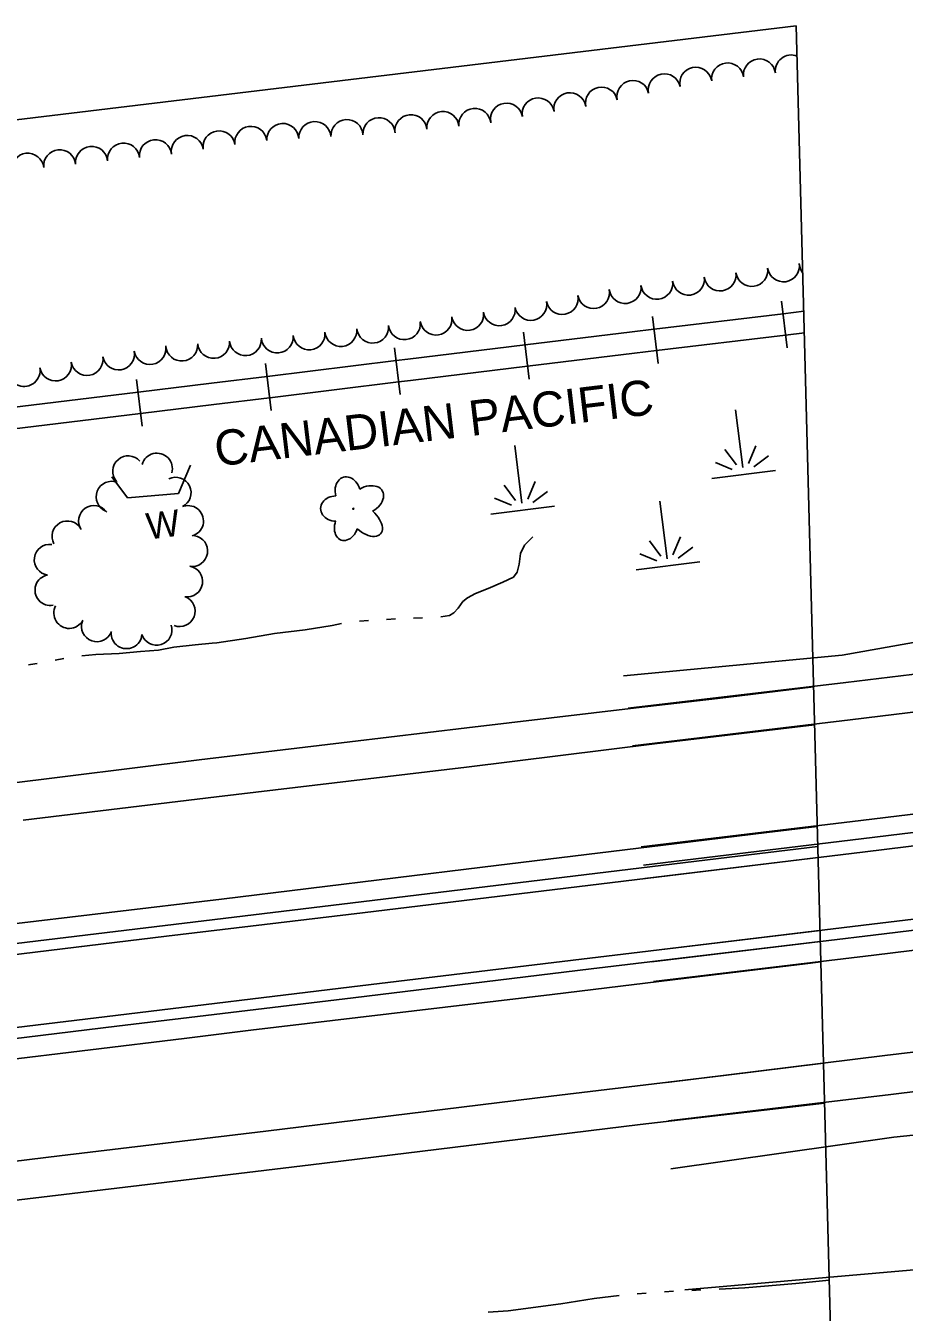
# Model space of a CAD drawing. Extents: x 589250 to 1188077, y 162953 to 363065.
# Drawn here: x 596866.9 to 597066.6, y 175088.6 to 175381.2 of the extents above; entities that cross this region are included whole.
import ezdxf

# ---------------------------------------------------------------- set-up
doc = ezdxf.new("R2010")
doc.units = 0
for name, color, linetype in [('E_ALI_CL', 7, 'Continuous'), ('E_LAND_TreeLine_P', 7, 'Continuous'), ('E_LAND_Vegetation', 7, 'Continuous'), ('E_MAP_Limits', 7, 'Continuous'), ('E_RDWY', 7, 'Continuous'), ('E_RDWY_AsphConc', 7, 'Continuous'), ('E_RDWY_C_and_G', 7, 'Continuous'), ('E_RDWY_Gravel', 7, 'Continuous'), ('E_RR_P', 7, 'Continuous'), ('E_RR_Text', 7, 'Continuous'), ('E_WAL', 7, 'Continuous'), ('E_WAL_Text', 7, 'Continuous'), ('E_WTR_Edge', 7, 'Continuous'), ('E_WTR_FlowLine', 7, 'Continuous'), ('E_WTR_Wetland', 7, 'Continuous')]:
    doc.layers.add(name, color=color, linetype=linetype)

# ---------------------------------------------------------------- blocks, each defined once
blk = doc.blocks.new('POINT_DISPLAY')
blk.add_line((0, 0), (0, 0))

msp = doc.modelspace()

# ---------------------------------------------------------------- linework, layer by layer
at = {"layer": 'E_ALI_CL'}
for points in [[(597869.1, 175298.85), (597817.5, 175292.79), (597771.25, 175287.08), (597721.2, 175281.09), (597667.04, 175274.41), (597616.86, 175268.02), (597562.72, 175261.66), (597515.54, 175256.12), (597463.53, 175249.67), (597413.59, 175243.66), (597362.53, 175237.51), (597311.29, 175231.16), (597257.01, 175224.56), (597245.23, 175223.17), (597217.63, 175219.72), (597206.87, 175218.49), (597157, 175212.52), (597107.25, 175206.53), (597056.77, 175200.38), (597006.8, 175194.43)], [(597872.84, 175268.46), (597821.33, 175262.28), (597774.2, 175256.23), (597721.14, 175250.05), (597668.91, 175243.5), (597620.19, 175237.73), (597566.77, 175231.28), (597518.02, 175225.65), (597466.89, 175219.33), (597439.71, 175216.2), (597430.45, 175215.04), (597419.68, 175213.73), (597366.91, 175207.14), (597313.73, 175200.77), (597260.15, 175194.24), (597240.54, 175191.93), (597221.64, 175189.19), (597210.51, 175188.13), (597160.53, 175182.05), (597110.39, 175176.01), (597059.76, 175169.8), (597009.63, 175163.8)]]:
    msp.add_lwpolyline(points, dxfattribs=at)
at = {"layer": 'E_LAND_TreeLine_P'}
for centre, radius, start, end in [((597026.47, 175369.05), 3.65, 7.1618, 187.1618), ((597033.71, 175369.96), 3.65, 7.1618, 187.1618), ((597040.96, 175370.87), 3.65, 68.8326, 187.1618), ((597012.08, 175366.58), 3.65, 11.9492, 191.9492), ((597019.23, 175368.09), 3.65, 11.9492, 191.9492), ((596997.8, 175363.56), 3.65, 11.9492, 191.9492), ((597004.94, 175365.07), 3.65, 11.9492, 191.9492), ((596976.2, 175359.9), 3.65, 9.4236, 189.4236), ((596983.4, 175361.1), 3.65, 9.4236, 189.4236), ((596990.61, 175362.29), 3.65, 9.4236, 189.4236), ((596947.19, 175356.6), 3.65, 3.4566, 183.4566), ((596954.46, 175357.29), 3.65, 5.5964, 185.5964), ((596961.73, 175358), 3.65, 5.5964, 185.5964), ((596968.99, 175358.72), 3.65, 5.5964, 185.5964), ((596918.05, 175354.64), 3.65, 8.146, 188.146), ((596925.32, 175355.28), 3.65, 3.4566, 183.4566), ((596932.61, 175355.72), 3.65, 3.4566, 183.4566), ((596939.9, 175356.16), 3.65, 3.4566, 183.4566), ((596889.1, 175350.84), 3.65, 6.0101, 186.0101), ((596896.36, 175351.6), 3.65, 6.0101, 186.0101), ((596903.6, 175352.57), 3.65, 8.146, 188.146), ((596910.83, 175353.6), 3.65, 8.146, 188.146), ((596867.31, 175348.52), 3.65, 6.3047, 186.3047), ((596874.57, 175349.31), 3.65, 6.0101, 186.0101), ((596881.84, 175350.07), 3.65, 6.0101, 186.0101), ((597031.97, 175325.51), 3.63, 188.1986, 8.1986), ((597039.16, 175326.55), 3.63, 188.1986, 8.1986), ((597046.4, 175327.17), 3.63, 184.7933, 218.8407), ((597010.36, 175322.58), 3.63, 187.4497, 7.4497), ((597017.57, 175323.52), 3.63, 187.4497, 7.4497), ((597024.77, 175324.48), 3.63, 188.1986, 8.1986), ((596988.85, 175319.13), 3.63, 190.6399, 10.6399), ((596995.99, 175320.47), 3.63, 190.6399, 10.6399), ((597003.16, 175321.63), 3.63, 187.4497, 7.4497), ((596974.54, 175316.57), 3.63, 188.446, 8.446), ((596981.7, 175317.78), 3.63, 190.6399, 10.6399), ((596952.97, 175313.39), 3.63, 186.0356, 6.0356), ((596960.16, 175314.44), 3.63, 188.446, 8.446), ((596967.35, 175315.5), 3.63, 188.446, 8.446), ((596924.06, 175310.38), 3.63, 184.847, 4.847), ((596931.29, 175311.1), 3.63, 186.0356, 6.0356), ((596938.52, 175311.86), 3.63, 186.0356, 6.0356), ((596945.75, 175312.62), 3.63, 186.0356, 6.0356), ((596895.12, 175307.76), 3.63, 189.9323, 9.9323), ((596902.34, 175308.54), 3.63, 184.847, 4.847), ((596909.58, 175309.15), 3.63, 184.847, 4.847), ((596916.82, 175309.76), 3.63, 184.847, 4.847), ((596880.8, 175305.26), 3.63, 189.9323, 9.9323), ((596887.96, 175306.51), 3.63, 189.9323, 9.9323), ((596866.49, 175302.75), 3.63, 190.0767, 10.0767), ((596873.64, 175304), 3.63, 189.9323, 9.9323), ((596890.17, 175279.83), 3.52, 41.2573, 221.2573), ((596896.69, 175280.43), 3.52, 343.7901, 163.7901), ((596900.94, 175274.96), 3.52, 296.0939, 116.0939), ((596886.38, 175274.03), 3.52, 68.4289, 248.4289), ((596882.38, 175268.55), 3.5, 34.5829, 214.5829), ((596903.76, 175268.52), 3.52, 285.8242, 105.8242), ((596876.33, 175265.04), 3.5, 29.1302, 209.1302), ((596904.7, 175261.7), 3.52, 260.9797, 80.9797), ((596872.29, 175259.7), 3.5, 82.051, 262.051), ((596903.59, 175254.77), 3.5, 260.8122, 80.8122), ((596872.46, 175252.8), 3.5, 101.0683, 281.0683), ((596876.74, 175247.6), 3.5, 151.7447, 331.7447), ((596901.88, 175248.02), 3.5, 248.4134, 68.4134), ((596883.04, 175244.58), 3.5, 160.2184, 340.2184), ((596889.79, 175242.99), 3.5, 175.9657, 355.9657), ((596896.61, 175243.78), 3.5, 197.8203, 17.8203)]:
    msp.add_arc(centre, radius, start, end, dxfattribs=at)
at = {"layer": 'E_LAND_Vegetation'}
msp.add_circle((596941.35, 175271.31), 0.128, dxfattribs=at)
for centre, major_axis, ratio in [((596940.11, 175275.01), (1.01, -3.47), 0.782863), ((596944.29, 175273.27), (-3.66, -2.11), 0.691916), ((596937.37, 175271.35), (3.45, -0.03), 0.832022), ((596944, 175268.75), (-3.56, 3.15), 0.560249), ((596939.79, 175267.61), (1.21, 3.42), 0.716896)]:
    msp.add_ellipse(centre, major_axis=major_axis, ratio=ratio, start_param=1.570796, end_param=4.712389, dxfattribs=at)
at = {"layer": 'E_MAP_Limits'}
for p in [(596485.02, 175314.06), (597051.09, 175038.13)]:
    msp.add_line(p, (597042.09, 175381.16), dxfattribs=at)
at = {"layer": 'E_RDWY'}
for p, q in [((597009.87, 175217.85), (597046.26, 175222.14)), ((597009.87, 175217.85), (597046.26, 175222.14)), ((596967.07, 175212.57), (597009.87, 175217.85)), ((596910.21, 175205.78), (596967.07, 175212.57)), ((596866.26, 175200.51), (596910.21, 175205.78)), ((597035.42, 175197.69), (597014.9, 175195.16)), ((597035.42, 175197.69), (597014.9, 175195.16)), ((597035.42, 175197.69), (597014.9, 175195.16)), ((597035.42, 175197.69), (597014.9, 175195.16)), ((597046.87, 175199.04), (597035.42, 175197.69)), ((597046.87, 175199.04), (597035.42, 175197.69)), ((597046.87, 175199.04), (597035.42, 175197.69)), ((597014.9, 175195.16), (596970.71, 175189.83)), ((596970.71, 175189.83), (596911.36, 175182.56)), ((596911.36, 175182.56), (596856.64, 175176)), ((597023.3, 175165.34), (597044.09, 175167.83)), ((597023.3, 175165.34), (597044.09, 175167.83)), ((597044.09, 175167.83), (597047.68, 175168.26)), ((597044.09, 175167.83), (597047.68, 175168.26)), ((597044.09, 175167.83), (597047.68, 175168.26)), ((596986.61, 175160.86), (597023.3, 175165.34)), ((596918.03, 175152.72), (596986.61, 175160.86)), ((596902.87, 175150.84), (596918.03, 175152.72)), ((596852.47, 175144.72), (596902.87, 175150.84)), ((597048.28, 175145.2), (597025.62, 175142.46)), ((597048.28, 175145.2), (597025.62, 175142.46)), ((597048.28, 175145.2), (597025.62, 175142.46)), ((597025.62, 175142.46), (596986.32, 175137.69)), ((596986.32, 175137.69), (596921.49, 175129.78)), ((596921.49, 175129.78), (596874.56, 175124.15)), ((596874.56, 175124.15), (596847.06, 175120.81))]:
    msp.add_line(p, q, dxfattribs=at)
for points in [[(597866.66, 175322.08), (597814.17, 175315.67), (597768.12, 175310.16), (597717.49, 175303.95), (597664.93, 175297.58), (597614.18, 175291.36), (597561.93, 175284.99), (597512.15, 175279.01), (597460.23, 175272.65), (597411.35, 175266.82), (597359.86, 175260.56), (597308.94, 175254.44), (597254.57, 175247.6), (597203.18, 175241.49), (597154.2, 175235.46), (597104.62, 175229.42), (597054.36, 175223.33), (597004.82, 175217.42)], [(597875.04, 175245.29), (597826.19, 175239.5), (597776.39, 175233.25), (597724.06, 175226.98), (597672.21, 175220.83), (597622.97, 175214.86), (597570.97, 175208.54), (597521.23, 175202.49), (597469.31, 175196.2), (597421.3, 175190.36), (597370.26, 175184.19), (597312.9, 175177.48), (597263.31, 175171.08), (597211.9, 175165.17), (597162.79, 175159.16), (597112.54, 175152.96), (597062.23, 175146.98), (597012.55, 175140.84)]]:
    msp.add_lwpolyline(points, dxfattribs=at)
at = {"layer": 'E_RDWY_AsphConc'}
for points in [[(597865.73, 175330.64), (597812.59, 175324.18), (597766.89, 175318.51), (597715.85, 175312.55), (597664.27, 175306.25), (597612.96, 175299.67), (597561.14, 175293.29), (597511.34, 175287.17), (597459.85, 175280.98), (597410.13, 175274.88), (597358.92, 175268.67), (597308, 175262.69), (597253.66, 175256.04), (597202.36, 175249.87), (597153.1, 175243.77), (597103.42, 175237.85), (597053.32, 175231.79), (597003.84, 175225.97)], [(597876.23, 175236.26), (597827.45, 175230.76), (597777.46, 175224.54), (597725.39, 175218.2), (597673.84, 175212.12), (597623.74, 175206.4), (597572.32, 175200.05), (597522.62, 175194.09), (597470.6, 175187.89), (597422.11, 175181.98), (597371.72, 175175.68), (597314.43, 175168.72), (597264.06, 175162.5), (597213.34, 175156.37), (597164.07, 175150.26), (597113.33, 175144.24), (597063.59, 175138.07), (597013.06, 175132.12)]]:
    msp.add_lwpolyline(points, dxfattribs=at)
at = {"layer": 'E_RDWY_C_and_G'}
for p, q in [((597028.76, 175192.31), (597046.99, 175194.52)), ((597028.76, 175192.31), (597046.99, 175194.52)), ((596989.39, 175187.53), (597028.76, 175192.31)), ((597029.06, 175189.83), (597047.06, 175192.01)), ((597029.06, 175189.83), (597047.06, 175192.01)), ((597029.06, 175189.83), (597047.06, 175192.01)), ((596989.69, 175185.05), (597029.06, 175189.83)), ((596943.17, 175181.92), (596989.39, 175187.53)), ((596943.47, 175179.44), (596989.69, 175185.05)), ((596898.57, 175176.56), (596943.17, 175181.92)), ((596898.87, 175174.08), (596943.47, 175179.44)), ((596855.56, 175171.33), (596898.57, 175176.56)), ((596855.86, 175168.85), (596898.87, 175174.08)), ((597047.49, 175175.42), (596995.12, 175169.14)), ((597047.55, 175172.91), (596995.42, 175166.66)), ((596995.12, 175169.14), (596941.01, 175162.6)), ((596995.42, 175166.66), (596941.31, 175160.11)), ((596941.01, 175162.6), (596887.24, 175156.09)), ((596941.31, 175160.11), (596887.54, 175153.61)), ((596887.24, 175156.09), (596834.04, 175149.67)), ((596887.54, 175153.61), (596834.34, 175147.18))]:
    msp.add_line(p, q, dxfattribs=at)
for points in [[(597107.83, 175202.48), (597056.86, 175196.24), (597007.37, 175190.27)], [(597108.27, 175199.47), (597057.15, 175193.23), (597007.66, 175187.24)], [(597109.82, 175182.93), (597059.24, 175176.83), (597009.02, 175170.8)], [(597110.06, 175180.51), (597059.56, 175174.35), (597009.17, 175168.3)]]:
    msp.add_lwpolyline(points, dxfattribs=at)
at = {"layer": 'E_RDWY_Gravel'}
for p, q in [((597024.17, 175228.17), (597046.04, 175230.83)), ((597024.17, 175228.17), (597046.04, 175230.83)), ((596967.16, 175221.52), (597005.66, 175226.02)), ((597005.66, 175226.02), (597024.17, 175228.17)), ((597005.66, 175226.02), (597024.17, 175228.17)), ((596940.56, 175218.34), (596967.16, 175221.52)), ((596906.26, 175214.22), (596940.56, 175218.34)), ((596861.23, 175208.63), (596906.26, 175214.22)), ((597041.98, 175135.38), (597006.62, 175131.31)), ((597048.52, 175136.16), (597041.98, 175135.38)), ((597048.52, 175136.16), (597041.98, 175135.38)), ((597048.52, 175136.16), (597041.98, 175135.38)), ((597006.62, 175131.31), (596975.03, 175127.45)), ((596975.03, 175127.45), (596931.71, 175122.09)), ((596931.71, 175122.09), (596894.55, 175117.65)), ((596894.55, 175117.65), (596847.96, 175112.09))]:
    msp.add_line(p, q, dxfattribs=at)
for points in [[(597002.77, 175233.33), (597052.5, 175238.02), (597101.57, 175246.72), (597151.62, 175251.96), (597201.4, 175257.67), (597252.55, 175264.16), (597306.36, 175269.79), (597357.97, 175278.11), (597409.31, 175284.32), (597458.9, 175288.67), (597510.13, 175295.02), (597559.78, 175302.24), (597611.84, 175307.38), (597663.47, 175313.5), (597714.84, 175318.39), (597765.05, 175325.82), (597811.45, 175331.88), (597864.36, 175337.84)], [(597013.54, 175121.19), (597064.29, 175128.43), (597114.75, 175133.61), (597165.12, 175140.47), (597216.78, 175146.69), (597265.45, 175151.69), (597314.89, 175160.16), (597372.84, 175166.68), (597424, 175172.69), (597471.64, 175177.92), (597523.45, 175185.75), (597573.36, 175193.17), (597624.54, 175198.99), (597673.48, 175205.29), (597726.83, 175212.49), (597778.59, 175217.07), (597828.09, 175223.93), (597877.09, 175228.13)]]:
    msp.add_lwpolyline(points, dxfattribs=at)
at = {"layer": 'E_RR_P'}
for p, q in [((597040.01, 175307.91), (597038.73, 175318.56)), ((597010.67, 175304.37), (597009.39, 175315.02)), ((597039.07, 175315.66), (597009.74, 175312.12)), ((597043.8, 175316.23), (597039.08, 175315.66)), ((596981.33, 175300.82), (596980.05, 175311.47)), ((597004.73, 175311.52), (596980.4, 175308.57)), ((597009.73, 175312.12), (597004.73, 175311.52)), ((597039.66, 175310.81), (597010.32, 175307.27)), ((597043.93, 175311.33), (597039.66, 175310.81)), ((596952.01, 175297.26), (596950.71, 175307.91)), ((596980.4, 175308.57), (596953.75, 175305.34)), ((596951.06, 175305.01), (596921.73, 175301.41)), ((596953.75, 175305.34), (596951.06, 175305.01)), ((597005.32, 175306.67), (596980.99, 175303.72)), ((597010.32, 175307.27), (597005.32, 175306.67)), ((596922.68, 175293.66), (596921.38, 175304.31)), ((596980.98, 175303.72), (596954.35, 175300.49)), ((596893.33, 175290.08), (596892.04, 175300.73)), ((596909.07, 175299.86), (596892.4, 175297.83)), ((596921.73, 175301.41), (596909.07, 175299.86)), ((596951.65, 175300.16), (596922.33, 175296.56)), ((596954.35, 175300.49), (596951.66, 175300.16)), ((596892.39, 175297.83), (596863.06, 175294.27)), ((596922.32, 175296.56), (596909.66, 175295.01)), ((596892.98, 175292.98), (596863.65, 175289.42)), ((596909.66, 175295.01), (596892.99, 175292.98))]:
    msp.add_line(p, q, dxfattribs=at)
at = {"layer": 'E_WAL'}
for p, q in [((596886.46, 175278.59), (596890, 175273.76)), ((596901.62, 175274.79), (596904.3, 175281.21)), ((596890, 175273.76), (596901.62, 175274.79))]:
    msp.add_line(p, q, dxfattribs=at)
at = {"layer": 'E_WTR_Edge'}
msp.add_lwpolyline([(597016.77, 175093.7), (597071.49, 175098.43), (597118.81, 175106.49), (597154.22, 175110.21)], dxfattribs=at)
at = {"layer": 'E_WTR_FlowLine'}
for p, q in [((596980.31, 175263), (596982.18, 175264.9)), ((596979.05, 175258.71), (596979.39, 175261.16)), ((596979.39, 175261.16), (596980.31, 175263)), ((596978.64, 175256.87), (596979.05, 175258.71)), ((596975.39, 175254.62), (596977.78, 175255.77)), ((596977.78, 175255.77), (596978.64, 175256.87)), ((596967.33, 175251.06), (596969.15, 175252.01)), ((596969.15, 175252.01), (596972.02, 175253.14)), ((596972.02, 175253.14), (596975.39, 175254.62)), ((596965.16, 175248.72), (596966.23, 175250.2)), ((596966.23, 175250.2), (596967.33, 175251.06)), ((596948.91, 175246.16), (596950.97, 175246.25)), ((596955.07, 175246.43), (596957.12, 175246.53)), ((596961.22, 175246.76), (596963.22, 175247.06)), ((596963.22, 175247.06), (596964.2, 175247.62)), ((596964.2, 175247.62), (596965.16, 175248.72)), ((596923.42, 175242.95), (596930.37, 175243.8)), ((596930.37, 175243.8), (596936.53, 175244.78)), ((596936.53, 175244.78), (596938.7, 175245.19)), ((596942.76, 175245.75), (596944.81, 175245.9)), ((596900.51, 175239.81), (596905.42, 175240.36)), ((596905.42, 175240.36), (596909.24, 175240.74)), ((596909.24, 175240.74), (596910.33, 175240.85)), ((596910.33, 175240.85), (596916.9, 175241.8)), ((596916.9, 175241.8), (596923.42, 175242.95)), ((596879.61, 175237.83), (596882.82, 175238.14)), ((596882.82, 175238.14), (596888.11, 175238.36)), ((596888.11, 175238.36), (596892.92, 175238.84)), ((596892.92, 175238.84), (596897.06, 175239.18)), ((596897.06, 175239.18), (596900.51, 175239.81)), ((596867.45, 175235.82), (596868.95, 175236.03)), ((596868.95, 175236.03), (596869.48, 175236.13)), ((596873.52, 175236.88), (596875.54, 175237.26)), ((597024.52, 175093.85), (597030.42, 175094.13)), ((597024.52, 175093.85), (597030.42, 175094.13)), ((597030.42, 175094.13), (597041.97, 175095.09)), ((597030.42, 175094.13), (597041.97, 175095.09)), ((597041.97, 175095.09), (597049.57, 175095.91)), ((597041.97, 175095.09), (597049.57, 175095.91)), ((596988.51, 175090.49), (596996.13, 175091.69)), ((596996.13, 175091.69), (597001.79, 175092.38)), ((597005.91, 175092.75), (597007.98, 175092.9)), ((597012.11, 175093.2), (597014.18, 175093.35)), ((597018.31, 175093.56), (597020.38, 175093.66)), ((597018.31, 175093.56), (597020.38, 175093.66)), ((597018.31, 175093.56), (597020.38, 175093.66)), ((597018.31, 175093.56), (597020.38, 175093.66)), ((596972.01, 175088.58), (596976.56, 175088.91)), ((596976.56, 175088.91), (596988.51, 175090.49))]:
    msp.add_line(p, q, dxfattribs=at)
at = {"layer": 'E_WTR_Wetland'}
for p, q in [((597028.27, 175293.8), (597029.93, 175280.7)), ((596978.05, 175285.69), (596979.71, 175272.58)), ((597028.49, 175281.28), (597025.86, 175284.76)), ((597031.23, 175281.62), (597032.9, 175285.65)), ((597023.68, 175281.81), (597027.53, 175280.23)), ((597035.76, 175283.34), (597032.42, 175280.85)), ((597022.88, 175278.17), (597037.33, 175280)), ((596978.27, 175273.17), (596975.65, 175276.65)), ((596981.01, 175273.51), (596982.68, 175277.54)), ((596973.46, 175273.7), (596977.31, 175272.12)), ((596985.54, 175275.23), (596982.2, 175272.74)), ((597011.08, 175273.04), (597012.74, 175259.94)), ((596972.66, 175270.06), (596987.11, 175271.89)), ((597011.31, 175260.52), (597008.68, 175264)), ((597011.31, 175260.52), (597008.68, 175264)), ((597011.31, 175260.52), (597008.68, 175264)), ((597014.05, 175260.86), (597015.72, 175264.9)), ((597014.05, 175260.86), (597015.72, 175264.9)), ((597014.05, 175260.86), (597015.72, 175264.9)), ((597006.49, 175261.05), (597010.35, 175259.47)), ((597006.49, 175261.05), (597010.35, 175259.47)), ((597006.49, 175261.05), (597010.35, 175259.47)), ((597018.58, 175262.59), (597015.24, 175260.09)), ((597018.58, 175262.59), (597015.24, 175260.09)), ((597018.58, 175262.59), (597015.24, 175260.09)), ((597005.7, 175257.41), (597020.14, 175259.24)), ((597005.7, 175257.41), (597020.14, 175259.24)), ((597005.7, 175257.41), (597020.14, 175259.24))]:
    msp.add_line(p, q, dxfattribs=at)

# ---------------------------------------------------------------- block references
for p, rotation in [((597029.77, 175281.94), -7.2231589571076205), ((597029.67, 175279.03), -7.2231589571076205), ((597029.93, 175280.7), -7.2231589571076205), ((597030.15, 175279.09), -7.2231589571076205), ((597030.21, 175279.09), -7.2231589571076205), ((596979.55, 175273.83), -7.2231589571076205), ((596979.71, 175272.58), -7.2231589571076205), ((596979.45, 175270.91), -7.2231589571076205), ((596979.93, 175270.98), -7.2231589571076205), ((596979.99, 175270.98), -7.2231589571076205), ((597012.59, 175261.19), -7.2231589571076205), ((597012.59, 175261.19), 7.223158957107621), ((597012.59, 175261.19), 7.223158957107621), ((597012.48, 175258.27), -7.2231589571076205), ((597012.48, 175258.27), 7.223158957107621), ((597012.48, 175258.27), 7.223158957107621), ((597012.74, 175259.94), -7.2231589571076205), ((597012.74, 175259.94), 7.223158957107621), ((597012.74, 175259.94), 7.223158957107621), ((597012.97, 175258.33), -7.2231589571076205), ((597012.97, 175258.33), 7.223158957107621), ((597012.97, 175258.33), 7.223158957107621), ((597013.03, 175258.34), -7.2231589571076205), ((597013.03, 175258.34), 7.223158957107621), ((597013.03, 175258.34), 7.223158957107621)]:
    msp.add_blockref('POINT_DISPLAY', p, dxfattribs=dict(at, rotation=rotation))

# ---------------------------------------------------------------- texts
at = {"layer": 'E_RR_Text'}
msp.add_text('CANADIAN PACIFIC', height=8, rotation=6.8307, dxfattribs=at).set_placement((596910.27, 175280.92))
at = {"layer": 'E_WAL_Text'}
msp.add_text('W', height=6, rotation=7.2232, dxfattribs=at).set_placement((596894.67, 175264.29))

doc.saveas('drawing.dxf')
